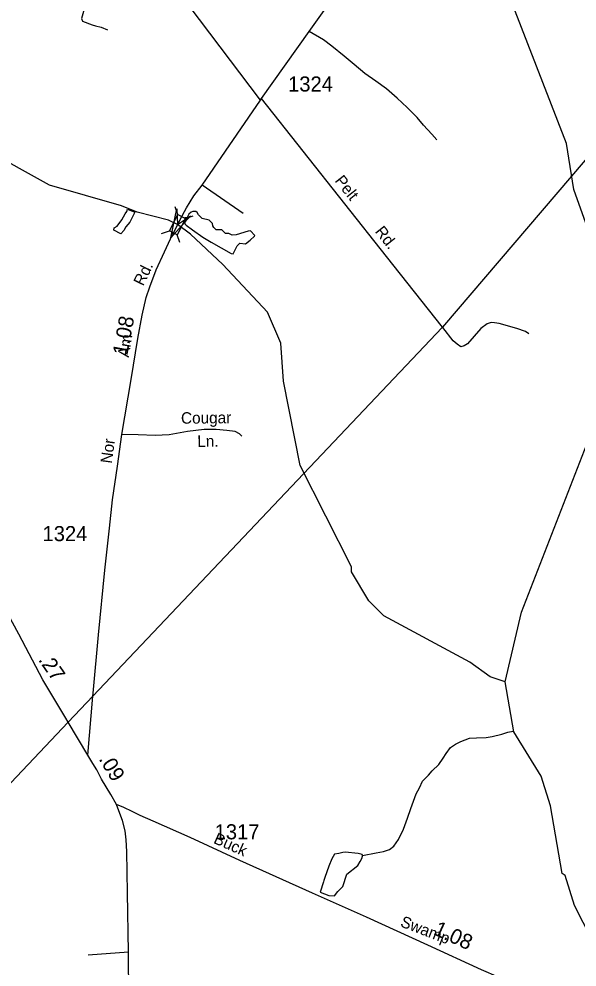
# Model space of a CAD drawing. Extents: x 2206922 to 2357709, y 510027 to 673830.
# Drawn here: x 2283597 to 2288223, y 621475 to 629329 of the extents above; entities that cross this region are included whole.
import ezdxf

# ---------------------------------------------------------------- set-up
doc = ezdxf.new("R2010")
doc.units = 0
for name, color, linetype in [('Exist Hydrographic Creek Single Shore', 7, 'Continuous'), ('Exist Hydrographic Misc Water Feature', 7, 'Continuous'), ('Exist Hydrographic Pond Under 1500 Sq Ft', 7, 'Continuous'), ('Exist Road Non-System Type 51', 7, 'Continuous'), ('Exist Road Non-System Type 51 Label', 7, 'Continuous'), ('Exist Road Primary NC Attributed', 7, 'Continuous'), ('Exist Road Primary NC Mileage Hundredths English Label', 7, 'Continuous'), ('Exist Road Secondary Mileage Hundredths English Label', 7, 'Continuous'), ('Exist Road Secondary Structure Standard Bridge Attributed CELL', 7, 'Continuous'), ('Exist Road Secondary Structure Standard Bridge CELL', 7, 'Continuous'), ('Exist Road Secondary Type 51 Attributed', 7, 'Continuous'), ('Exist Road Secondary Type 51 Label', 7, 'Continuous'), ('Exist Road Secondary Type 51 Number Label', 7, 'Continuous'), ('Exist Utilities Electrical Transmission Line', 7, 'Continuous')]:
    doc.layers.add(name, color=color, linetype=linetype)

msp = doc.modelspace()

# ---------------------------------------------------------------- linework, layer by layer
at = {"layer": 'Exist Hydrographic Creek Single Shore'}
for points in [[(2287626.7, 623837.2), (2287763.6, 624414.9), (2288478.6, 626253.3), (2288517.8, 626554.2), (2288504.7, 627026.8), (2288418.8, 627317.1), (2288350.7, 627482.4), (2288196.7, 627915.2), (2288134.8, 628296.9), (2287691.7, 629443.9), (2287615.8, 629507.7)], [(2287626.7, 623837.2), (2287501.8, 623879.1), (2287334.7, 624000.6), (2286622.7, 624385.6), (2286496.6, 624509.5), (2286352.7, 624748.5), (2286352.7, 624791.2), (2285927.6, 625629.5), (2285788.8, 626327.6), (2285768.7, 626642.9), (2285657.7, 626900.9), (2285287.6, 627295.4), (2285018.1, 627547.5), (2284911.8, 627625.3), (2284835.2, 627663.1), (2284576.4, 627728.7), (2284445.6, 627781.1), (2283848.6, 627951.1), (2283304.6, 628254.1), (2282736.6, 628413.2), (2282552.6, 628495.6), (2282141.7, 628825.4), (2280878.6, 629421.7)], [(2290086.9, 620012.4), (2290060.8, 620163.8), (2289856.8, 620545.2), (2289730.3, 620761.7), (2289710.3, 620792.6), (2289671.2, 620829.2), (2289411.8, 620980.5), (2288565.8, 621496.2), (2288346.8, 621704), (2288202.6, 621985.7), (2288124.7, 622233.2), (2288099.7, 622250.1), (2288003.7, 622809.6), (2287925.8, 623057.1), (2287697.8, 623422.5), (2287626.7, 623837.2)]]:
    msp.add_lwpolyline(points, dxfattribs=at)
at = {"layer": 'Exist Hydrographic Misc Water Feature'}
for points in [[(2286443.7, 622398.4), (2286557.7, 622421.5), (2286617.6, 622431.9), (2286667.6, 622448.3), (2286705.2, 622474.7), (2286742.5, 622531.1), (2286785.7, 622617.4), (2286816.9, 622707.6), (2286846, 622788), (2286890.7, 622908.2), (2286916.4, 622960.3), (2286942, 623014.5), (2286991.2, 623063), (2287023.4, 623099.5), (2287076.5, 623153.9), (2287114.2, 623206.3), (2287138, 623244.5), (2287175.3, 623292.8), (2287214.9, 623320.9), (2287259, 623343.5), (2287330.6, 623372), (2287390.4, 623372.7), (2287470, 623375.4), (2287520.2, 623384), (2287598.2, 623404.7), (2287649.8, 623419.2), (2287693.5, 623429.4)], [(2286443.7, 622398.4), (2286441.7, 622406.5), (2286409, 622414.3), (2286302.1, 622427.2), (2286281, 622424.7), (2286247.6, 622415.7), (2286213, 622410.4), (2286190.5, 622370.1), (2286166.7, 622311.6), (2286132, 622215.5), (2286123.5, 622191.4), (2286120.4, 622179.3), (2286093.2, 622094.4), (2286165.9, 622067.2), (2286211.3, 622064.1), (2286239.7, 622099.4), (2286282.3, 622142), (2286315, 622243), (2286405, 622315.9), (2286424.2, 622350.3), (2286438, 622374.2), (2286444.1, 622392.3), (2286443.7, 622398.4)]]:
    msp.add_lwpolyline(points, dxfattribs=at)
at = {"layer": 'Exist Hydrographic Pond Under 1500 Sq Ft'}
for points in [[(2284558.1, 627727.4), (2284514.9, 627645), (2284483.5, 627608.4), (2284466.5, 627577), (2284441.7, 627548.2), (2284384.2, 627578.3), (2284386.8, 627599.2), (2284410.3, 627613.6), (2284450.8, 627664.6), (2284477, 627715.7), (2284490.1, 627735.3), (2284495.3, 627753.6), (2284558.1, 627727.4)], [(2285372.7, 627383.6), (2285404.4, 627450.6), (2285428.5, 627471.1), (2285475, 627467.4), (2285512.2, 627497.2), (2285549.5, 627528.8), (2285551.3, 627536.2), (2285516, 627573.5), (2285497.4, 627571.6), (2285396.9, 627540), (2285363.4, 627538.1), (2285337.4, 627551.1), (2285309.5, 627553), (2285279.7, 627580.9), (2285231.3, 627580.9), (2285210.9, 627601.4), (2285203.4, 627616.3), (2285201.6, 627634.9), (2285173.7, 627662.8), (2285114.1, 627675.8), (2285086.2, 627705.6), (2285073.2, 627726.1), (2285062, 627735.4), (2285037.9, 627733.5), (2285024.8, 627729.8), (2285006.2, 627711.2), (2284991.4, 627685.1), (2284970.9, 627681.4), (2284972.8, 627659.1), (2284972.8, 627647.9), (2284970.9, 627633), (2284983.9, 627621.9), (2285036, 627580.9), (2285119.7, 627521.4), (2285188.6, 627480.4), (2285356, 627387.3), (2285372.7, 627383.6)]]:
    msp.add_lwpolyline(points, dxfattribs=at)
at = {"layer": 'Exist Road Non-System Type 51'}
for p, q in [((2285456.6, 627716.5), (2285114.7, 627951.1)), ((2284503.8, 621598.8), (2284170.2, 621572.1))]:
    msp.add_line(p, q, dxfattribs=at)
for points in [[(2284510.8, 630098.4), (2284452.9, 630057.7), (2284401.2, 630021.6), (2284369.8, 629991.8), (2284338.5, 629963.6), (2284316.6, 629935.4), (2284288.4, 629888.4), (2284260.2, 629823.4), (2284213.2, 629685.4), (2284114.6, 629334.4), (2284124, 629310.9), (2284202.6, 629279.8), (2284230.7, 629272), (2284276.8, 629260.5), (2284331, 629239)], [(2287060.1, 628329.1), (2287019.6, 628374.7), (2286950.9, 628450), (2286896.5, 628513.5), (2286813.8, 628596.6), (2286730.9, 628671.8), (2286642.4, 628751), (2286555.7, 628814.1), (2286465.2, 628877.2), (2286374.6, 628952.4), (2286292, 629021.6), (2286189.3, 629104.5), (2286120.8, 629155.9), (2286002.2, 629224.6)], [(2287107, 626777), (2286643.4, 627361.7), (2285607.7, 628669.3)], [(2287824.7, 626721.1), (2287794.7, 626740.9), (2287724.4, 626764.1), (2287576.1, 626806.7), (2287540, 626810.5), (2287510.1, 626814.1), (2287478.1, 626803.9), (2287424.5, 626763.4), (2287315.8, 626638.5), (2287288.1, 626620), (2287260.1, 626613.8), (2287228, 626633.7), (2287195.8, 626663.3), (2287110.6, 626772.4), (2287107, 626777)], [(2285444, 625873.2), (2285426, 625890.9), (2285387.8, 625910.7), (2285319.6, 625920.1), (2285231.6, 625929.3), (2285131.6, 625928.3), (2284993.9, 625910.9), (2284842.2, 625883.6), (2284724.4, 625878.4), (2284584.4, 625885), (2284448.5, 625887.8)]]:
    msp.add_lwpolyline(points, dxfattribs=at)
at = {"layer": 'Exist Road Primary NC Attributed'}
for points in [[(2284166.3, 623231), (2284005.7, 623503.5), (2283986.2, 623536.6), (2283795.1, 623853.2), (2283594.6, 624232.8), (2283435.9, 624523.2)], [(2284404.3, 622820.4), (2284357.4, 622903.5), (2284280.6, 623030.4), (2284243, 623108.8), (2284208.6, 623162), (2284166.3, 623231)], [(2284437.9, 618463.5), (2284442.8, 618540.4), (2284456.8, 618750.4), (2284488.2, 619219), (2284514.8, 619655.5), (2284516.2, 619701.8), (2284519.5, 619810.6), (2284517.9, 619997.1), (2284521.1, 620271.4), (2284510.1, 620865.3), (2284503.8, 621598.8), (2284497.6, 622089), (2284492.1, 622431.7), (2284485.8, 622527.3), (2284476.4, 622602.6), (2284454.5, 622688.8), (2284432.5, 622746.7), (2284404.3, 622820.4)]]:
    msp.add_lwpolyline(points, dxfattribs=at)
at = {"layer": 'Exist Road Secondary Structure Standard Bridge Attributed CELL'}
msp.add_lwpolyline([(2285019.3, 627698.3), (2284856.8, 627516.5), (2284906.7, 627755.2), (2284911.8, 627625.3)], close=True, dxfattribs=at)
at = {"layer": 'Exist Road Secondary Structure Standard Bridge CELL'}
for p, q in [((2284913.6, 627708.1), (2284892.1, 627773.7)), ((2284975.2, 627676.9), (2285040.8, 627698.4)), ((2284779.5, 627551.9), (2284845.1, 627573.4)), ((2284929.6, 627476), (2284908.1, 627541.5))]:
    msp.add_line(p, q, dxfattribs=at)
msp.add_lwpolyline([(2284845.1, 627573.4), (2284913.3, 627708.2), (2284976.3, 627676.4), (2284908.1, 627541.5)], close=True, dxfattribs=at)
at = {"layer": 'Exist Road Secondary Type 51 Attributed'}
for points in [[(2285597.9, 628657.3), (2285607.7, 628669.3), (2286002.2, 629224.6), (2286313.9, 629665.4), (2286497.5, 629908.9), (2286596.1, 630047.9), (2286665.1, 630156.4), (2286696.6, 630218.8), (2286712.1, 630266.8), (2286725.5, 630315), (2286728.6, 630386.8), (2286730.1, 630446.3)], [(2285597.9, 628657.3), (2284510.8, 630098.4), (2284416.8, 630230.8)], [(2284876.6, 627554.8), (2284933.4, 627667.5), (2284986.6, 627764), (2285045.6, 627864.4), (2285114.7, 627951.1), (2285597.9, 628657.3)], [(2284166.3, 623231), (2284208.6, 623717.6), (2284210.8, 623742.9), (2284256.2, 624227), (2284309.1, 624763.1), (2284345.9, 625109.4), (2284371.7, 625345.4), (2284412.9, 625623.6), (2284448.5, 625887.8), (2284526.1, 626342.3), (2284582.9, 626680.8), (2284619, 626875), (2284651.6, 627021.1), (2284680.8, 627109.4), (2284733.4, 627249.7), (2284802, 627400.5), (2284870.7, 627543), (2284876.6, 627554.8)], [(2289688, 620751.9), (2289605.2, 620739.1), (2289536.8, 620734.8), (2289454.1, 620741.9), (2289038.7, 620874), (2288805.3, 620951), (2288400.3, 621084.6), (2288371.5, 621094.1), (2288080.2, 621189.7), (2287854.7, 621269.7), (2287431.8, 621451.5), (2286987, 621655.2), (2286476.4, 621887.9), (2286030, 622086.2), (2285428.6, 622357.3), (2285015.2, 622547.7), (2284709.8, 622682.5), (2284601.7, 622731.1), (2284535.9, 622764), (2284465.4, 622795.3), (2284404.3, 622820.4)]]:
    msp.add_lwpolyline(points, dxfattribs=at)
at = {"layer": 'Exist Utilities Electrical Transmission Line'}
for p, q in [((2289662.8, 629765.7), (2287107, 626777)), ((2284208.6, 623717.6), (2284005.7, 623503.5))]:
    msp.add_line(p, q, dxfattribs=at)
for points in [[(2287107, 626777), (2287104.7, 626774.3), (2284208.6, 623717.6)], [(2284005.7, 623503.5), (2281964.4, 621349), (2279426.8, 618654.6)]]:
    msp.add_lwpolyline(points, dxfattribs=at)

# ---------------------------------------------------------------- texts
at = {"layer": 'Exist Road Non-System Type 51 Label'}
for s, rotation, p in [('Pelt', 308.38133, (2286210.2, 627987.9)), ('Rd.', 308.38133, (2286543.5, 627567.2)), ('Cougar', 0.57331, (2284940.4, 625975.6)), ('Ln.', 0.57331, (2285075.2, 625783.6))]:
    msp.add_text(s, height=95, rotation=rotation, dxfattribs=at).set_placement(p)
at = {"layer": 'Exist Road Primary NC Mileage Hundredths English Label'}
for s, rotation, p in [('.27', 304.88505, (2283753, 624019.8)), ('.09', 301.15523, (2284254.5, 623198.4))]:
    msp.add_text(s, height=125, rotation=rotation, dxfattribs=at).set_placement(p)
at = {"layer": 'Exist Road Secondary Mileage Hundredths English Label'}
for rotation, p in [(79.46967, (2284494.3, 626535.8)), (335.39052, (2287025, 621747.9))]:
    msp.add_text('1.08', height=125, rotation=rotation, dxfattribs=at).set_placement(p)
at = {"layer": 'Exist Road Secondary Type 51 Label'}
for s, rotation, p in [('Rd.', 64.26185, (2284626.7, 627110.9)), ('Am', 80.47438, (2284506.2, 626521.2)), ('Nor', 82.32582, (2284365.8, 625642.7)), ('Buck', 336.04554, (2285202.7, 622504.1)), ('Swamp', 339.12258, (2286751.4, 621812.7))]:
    msp.add_text(s, height=95, rotation=rotation, dxfattribs=at).set_placement(p)
at = {"layer": 'Exist Road Secondary Type 51 Number Label'}
for s, p in [('1324', (2285827.6, 628728.1)), ('1324', (2283791.9, 625002.9)), ('1317', (2285218.7, 622532.6))]:
    msp.add_text(s, height=125, dxfattribs=at).set_placement(p)

doc.saveas('drawing.dxf')
